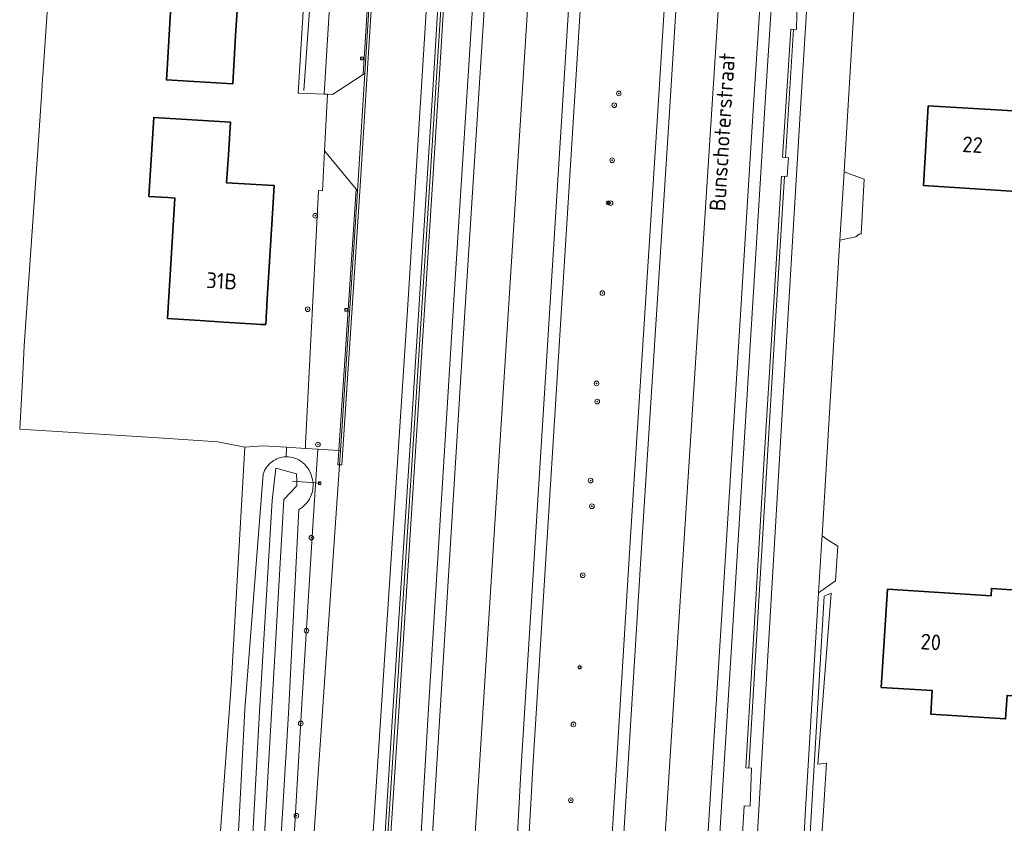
# Model space of a CAD drawing. Header units: metres. Extents: x 152391 to 157968, y 462336 to 467280.
# Tile 418 of 656: x 153622 to 153707, y 466796 to 466865. Entities that reach past the tile are written whole.
import ezdxf
from ezdxf.enums import TextEntityAlignment as Align

# ---------------------------------------------------------------- set-up
doc = ezdxf.new("R2010")
doc.units = ezdxf.units.M
doc.header["$LTSCALE"] = 0.75
doc.layers.get('0').update_dxf_attribs({"lineweight": 25})
for name, color, linetype, lineweight in [('B-WE-GR-BOOM-S', 251, 'Continuous', 25), ('B-WE-GR-GRAS-GV', 251, 'Continuous', 13), ('B-WE-GR-GROENVOORZIENING-GV', 251, 'Continuous', 18), ('B-WE-GR-HAAG-G', 251, 'GR-HAAG1', 13), ('B-WE-IE-MEUBILAIR_WEGMEUBILAIR-GV', 251, 'Continuous', 18), ('B-WE-KL-ET_LS_OV_LICHTMAST-S', 251, 'Continuous', 25), ('B-WE-KW-KUNSTWERK_DUIKER-G', 5, 'Continuous', 18), ('B-WE-OG-BEBOUWING-GV', 6, 'Continuous', 35), ('B-WE-OG-BEBOUWING-T18', 1, 'Continuous', 18), ('B-WE-OG-TERREIN_CULTUURSCHEIDING-GV', 251, 'Continuous', 18), ('B-WE-OG-TOPOGRAFIE-T18', 1, 'Continuous', 18), ('B-WE-OG-WATER-GV', 251, 'Continuous', 18), ('B-WE-OG-WATER_SLOOT-GV', 251, 'Continuous', 18), ('B-WE-RI-GWA_KOLK-S', 251, 'Continuous', 25), ('B-WE-RI-GWA_RIOOLPUT-S', 251, 'Continuous', 25), ('B-WE-RI-HWA_GOOT_LIJNGOOT-G', 251, 'Continuous', 18), ('B-WE-VH-VERHARDING_ASFALT-GV', 251, 'Continuous', 18), ('B-WE-VH-VERHARDING_GESLOTEN-GV', 251, 'Continuous', 18), ('B-WE-VH-VERHARDING_OPEN-GV', 251, 'Continuous', 18), ('B-WE-VH-VERHARDING_STRAATBAKSTEEN-GV', 251, 'Continuous', 18)]:
    doc.layers.add(name, color=color, linetype=linetype, lineweight=lineweight)
doc.styles.add('NLCS-ISO', font='isocpeur.ttf')
doc.styles.add('NLCS-ISO-M750-T18', font='NLCS-ISO.ttf', dxfattribs={"height": 1.35})
doc.linetypes.add('GR-HAAG1', pattern='A,6,[176,NLCS.SHX,S=0.125,R=0,X=0,Y=0],-2', length=8)

# ---------------------------------------------------------------- blocks, each defined once
blk = doc.blocks.new('SKL-ET_OV_LICHTMAST-SO')
at = {"color": 0, "linetype": 'ByBlock', "lineweight": 18}
for points in [[(-1.25, 0), (-2, 0)], [(-1.41, 1.41), (-0.88, 0.88)], [(0, 2), (0, 1.25)], [(0.88, 0.88), (1.41, 1.41)], [(2, 0), (1.25, 0)], [(-1.41, -1.41), (-0.88, -0.88)], [(0, -1.25), (0, -2)], [(0.88, -0.88), (1.41, -1.41)]]:
    blk.add_lwpolyline(points, dxfattribs=at)
blk.add_circle((0, 0), 1, dxfattribs=at)
blk = doc.blocks.new('SRI-KOLK-SO')
at = {"color": 0, "linetype": 'ByBlock', "lineweight": 18}
blk.add_lwpolyline([(-1.125, -1.125), (1.125, -1.125), (1.125, 1.125), (-1.125, 1.125)], close=True, dxfattribs=at)
at = {"color": 0, "linetype": 'ByBlock', "lineweight": 18, "style": 'NLCS-ISO'}
blk.add_text('k', height=1.5, dxfattribs=at).set_placement((0, 0), align=Align.MIDDLE_CENTER)
blk = doc.blocks.new('SRI-PUT_INSPECTIEPUT_RIOOLPUT-SO')
at = {"color": 0, "linetype": 'ByBlock', "lineweight": 18}
blk.add_lwpolyline([(-1.12, -1.12), (1.12, -1.12), (1.12, 1.12), (-1.12, 1.12)], close=True, dxfattribs=at)
at = {"color": 0, "linetype": 'ByBlock', "lineweight": 18, "style": 'NLCS-ISO'}
blk.add_text('r', height=1.5, dxfattribs=at).set_placement((0, 0.28), align=Align.MIDDLE_CENTER)
blk = doc.blocks.new('SGR-BOOM_01-SO')
at = {"linetype": 'ByBlock', "lineweight": 18}
h = blk.add_hatch(color=0, dxfattribs=at)
h.dxf.hatch_style = 1
edge = h.paths.add_edge_path()
edge.add_arc((0, 0), 0.25, 0, 360)
at = {"color": 0, "linetype": 'ByBlock', "lineweight": 18}
for radius in [2, 0.25]:
    blk.add_circle((0, 0), radius, dxfattribs=at)

msp = doc.modelspace()

# ---------------------------------------------------------------- linework, layer by layer
at = {"layer": 'B-WE-GR-GRAS-GV'}
msp.add_lwpolyline([(153637.785, 466774.957), (153640.198, 466808.186), (153641.387, 466828.609), (153639.055, 466829.072), (153633.958, 466829.399), (153622.048, 466830.161), (153622.276, 466834.353), (153622.402, 466836.68), (153622.436, 466837.302), (153623.599, 466854.11), (153623.938, 466859.161), (153623.97, 466859.629), (153624.02, 466860.381), (153624.024, 466860.44), (153624.025, 466860.454), (153624.028, 466860.501), (153624.708, 466870.626)], dxfattribs=at)
at = {"layer": 'B-WE-GR-GROENVOORZIENING-GV'}
for points in [[(153672.839, 466777.959), (153673.576, 466789.899), (153675.462, 466820.432), (153677.805, 466856.953), (153678.905, 466874.326), (153679.825, 466889.341), (153682.068, 466925.93), (153684.548, 466965.499), (153685.963, 466988.544), (153686.845, 467002.903), (153691.593, 467077.857), (153691.976, 467084.057), (153693.786, 467113.401), (153695.77, 467144.824), (153695.864, 467146.32), (153695.959, 467147.817), (153696.15, 467150.847), (153698.126, 467182.918), (153698.394, 467187.275), (153698.485, 467188.849)], [(153703.638, 467109.681), (153699.376, 467083.541), (153698.857, 467078.933), (153693.827, 466998.889), (153693.171, 466987.986), (153691.511, 466960.413), (153688.966, 466921.621), (153686.985, 466888.908), (153686.076, 466873.888), (153685.006, 466857.536), (153682.56, 466817.875), (153680.755, 466789.315), (153680.021, 466777.69)], [(153682.999, 466753.481), (153684.464, 466779.755), (153685.064, 466790.02), (153685.988, 466805.847), (153687.512, 466831.48), (153689.034, 466856.756), (153690.798, 466885.478), (153691.274, 466892.754), (153691.484, 466895.957), (153691.611, 466897.942), (153692.65, 466914.126), (153694.432, 466943.039), (153696.469, 466974.577), (153697.712, 466995.507), (153697.915, 466998.92), (153699.741, 467028.699), (153700.497, 467040.689), (153702.737, 467076.759), (153704.035, 467095.596)], [(153671.841, 466778.028), (153673.109, 466798.551), (153674.464, 466820.495), (153676.807, 466857.017), (153677.907, 466874.388), (153679.787, 466905.055), (153681.07, 466925.992), (153683.55, 466965.561), (153683.906, 466971.353), (153676.771, 466971.912), (153676.155, 466962.179), (153673.767, 466923.87), (153672.618, 466905.489), (153670.699, 466874.804), (153668.628, 466841.415), (153666.112, 466801.159), (153665.992, 466799.025), (153665.23, 466785.5)], [(153657.202, 466790.635), (153657.239, 466791.23), (153660.195, 466839.282), (153663.464, 466890.332)], [(153670.561, 466888.627), (153665.114, 466801.218), (153664.518, 466790.637), (153664.232, 466785.56)], [(153657.57, 466876.099), (153655.313, 466839.95), (153652.464, 466796.421), (153652.092, 466791.649), (153650.907, 466776.445), (153649.733, 466762.259), (153649.041, 466752.597), (153648.37, 466743.226), (153649.455, 466743.195), (153649.451, 466746.669), (153650.762, 466762.523), (153651.774, 466774.76), (153652.705, 466786.018), (153653.114, 466790.956), (153653.354, 466794.625), (153654.094, 466805.959), (153655.624, 466829.644), (153657.596, 466860.668), (153659.156, 466886.551)], [(153659.156, 466886.551), (153657.596, 466860.668), (153655.624, 466829.644), (153654.094, 466805.959), (153653.354, 466794.625), (153653.114, 466790.956), (153652.705, 466786.018), (153651.774, 466774.76), (153650.762, 466762.523), (153649.451, 466746.669), (153649.455, 466743.195), (153649.705, 466743.188), (153649.955, 466743.181), (153649.951, 466746.649), (153651.26, 466762.482), (153652.272, 466774.719), (153653.204, 466785.977), (153653.612, 466790.92), (153653.853, 466794.592), (153654.593, 466805.927), (153656.123, 466829.612), (153658.095, 466860.637), (153659.655, 466886.521)], [(153659.655, 466886.521), (153658.095, 466860.637), (153656.123, 466829.612), (153654.593, 466805.927), (153653.853, 466794.592), (153653.612, 466790.92), (153653.204, 466785.977), (153652.272, 466774.719), (153651.26, 466762.482), (153649.951, 466746.649), (153649.955, 466743.181), (153650.646, 466743.162), (153650.622, 466741.164), (153649.958, 466741.161), (153649.967, 466734.28), (153650.603, 466723.135), (153651.748, 466713.098), (153654.721, 466692.658), (153656.727, 466678.863), (153660.249, 466658.415)], [(153687.725, 466884.576), (153686.082, 466858.672), (153683.385, 466815.077), (153682.146, 466795.468), (153681.593, 466786.704), (153680.35, 466765.818), (153680.04, 466757.056), (153680.094, 466748.17), (153680.304, 466733.958), (153680.46, 466725.215), (153680.687, 466719.778), (153682.263, 466701.092), (153683.493, 466690.083), (153685.451, 466676.151), (153687.066, 466666.547), (153688.586, 466658.516)], [(153728.728, 466509.499), (153718.204, 466546.236), (153704.379, 466594.768), (153700.315, 466609.413), (153698.639, 466615.702), (153696.421, 466624.28), (153693.103, 466638.378), (153690.346, 466650.092), (153688.586, 466658.516), (153687.066, 466666.547), (153685.451, 466676.151), (153683.493, 466690.083), (153682.263, 466701.092), (153680.687, 466719.778), (153680.46, 466725.215), (153680.304, 466733.958), (153680.094, 466748.17), (153680.04, 466757.056), (153680.35, 466765.818), (153681.593, 466786.704), (153682.146, 466795.468), (153683.385, 466815.077), (153686.082, 466858.672), (153687.725, 466884.576)], [(153648.214, 466883.12), (153647.928, 466883.125), (153647.055, 466868.154), (153648.668, 466866.869), (153648.189, 466858.918), (153648.487, 466858.909), (153648.9, 466858.895), (153651.524, 466860.618), (153651.675, 466860.717), (153652.705, 466877.133), (153652.561, 466877.141), (153652.063, 466879.096), (153651.165, 466881.046)], [(153662.644, 466658.417), (153660.045, 466673.14), (153659.144, 466679.525), (153657.94, 466689.159), (153656.927, 466698.716), (153655.748, 466712.926), (153655.164, 466723.22), (153654.791, 466734.503), (153654.677, 466742.093), (153654.701, 466749.248), (153655.087, 466762.77), (153655.367, 466771.293), (153655.828, 466783.831), (153657.154, 466806.169), (153659.347, 466841.685), (153661.559, 466876.227)], [(153661.559, 466876.227), (153659.347, 466841.685), (153657.154, 466806.169), (153655.828, 466783.831), (153655.367, 466771.293), (153655.087, 466762.77), (153654.701, 466749.248), (153654.677, 466742.093), (153654.791, 466734.503), (153655.164, 466723.22), (153655.748, 466712.926), (153656.927, 466698.716), (153657.94, 466689.159), (153659.144, 466679.525), (153660.045, 466673.14), (153662.644, 466658.417)], [(153665.23, 466785.5), (153665.992, 466799.025), (153666.112, 466801.159), (153668.628, 466841.415), (153670.699, 466874.804)], [(153677.907, 466874.388), (153676.807, 466857.017), (153674.464, 466820.495), (153673.109, 466798.551), (153671.841, 466778.028)], [(153683.954, 466793.002), (153684.261, 466797.83), (153684.76, 466797.799), (153684.887, 466801.048), (153684.387, 466801.078), (153684.904, 466809.708), (153685.978, 466827.64), (153686.872, 466842.473), (153687.451, 466851.888), (153687.951, 466851.858), (153688.044, 466853.463), (153687.544, 466853.495), (153688.014, 466860.915), (153688.24, 466864.489), (153688.74, 466864.457), (153688.783, 466867.14)], [(153688.783, 466867.14), (153688.74, 466864.457), (153688.24, 466864.489), (153688.014, 466860.915), (153687.544, 466853.495), (153688.044, 466853.463), (153687.951, 466851.858), (153687.451, 466851.888), (153686.872, 466842.473), (153685.978, 466827.64), (153684.904, 466809.708), (153684.387, 466801.078), (153684.887, 466801.048), (153684.76, 466797.799), (153684.261, 466797.83), (153683.954, 466793.002)], [(153644.914, 466827.788), (153644.967, 466828.606), (153642.917, 466828.738), (153641.387, 466828.609), (153640.198, 466808.186), (153637.785, 466774.957), (153635.036, 466760.78), (153634.906, 466760.111), (153633.531, 466758.688)], [(153646.002, 466823.253), (153645.121, 466805.742), (153643.65, 466781.105), (153643.02, 466758.236), (153643.789, 466764.52), (153644.296, 466773.084), (153644.76, 466780.923), (153645.286, 466789.811), (153646.282, 466806.565), (153647.254, 466822.304), (153647.632, 466828.434), (153646.574, 466828.502), (153644.967, 466828.606), (153644.914, 466827.788)], [(153643.548, 466748.121), (153644.171, 466755.979), (153645.372, 466771.137), (153647.076, 466792.058), (153647.229, 466793.936), (153649.502, 466827.093), (153649.582, 466828.308), (153649.441, 466828.317), (153647.632, 466828.434), (153647.254, 466822.304), (153646.282, 466806.565), (153645.286, 466789.811), (153644.76, 466780.923), (153644.296, 466773.084), (153643.789, 466764.52), (153643.02, 466758.236), (153642.332, 466757.255), (153641.683, 466756.329), (153641.555, 466743.341), (153641.858, 466739.344), (153641.875, 466737.431), (153641.671, 466734.131)], [(153633.531, 466758.688), (153626.594, 466756.679), (153634.131, 466758.535), (153639.445, 466760.088), (153640.092, 466781.247), (153641.379, 466806.075), (153642.952, 466826.291)]]:
    msp.add_lwpolyline(points, dxfattribs=at)
for points in [[(153645.096, 466881.225), (153644.434, 466867.309), (153646.43, 466866.936), (153645.966, 466858.991), (153646.025, 466858.989), (153648.189, 466858.918), (153648.668, 466866.869), (153647.055, 466868.154), (153647.928, 466883.125), (153645.067, 466883.18)], [(153649.441, 466828.317), (153649.582, 466828.308), (153651.056, 466850.598), (153650.924, 466850.759), (153648.227, 466854.062), (153648.044, 466850.628), (153647.705, 466850.649), (153646.594, 466828.901), (153646.574, 466828.502), (153647.632, 466828.434)]]:
    msp.add_lwpolyline(points, close=True, dxfattribs=at)
for points in [[(153643.711, 466827.358, -0.154749), (153644.914, 466827.788)], [(153644.914, 466827.788, -0.188282), (153646.339, 466827.288)], [(153642.952, 466826.291, -0.1511), (153643.711, 466827.358)], [(153646.339, 466827.288, -0.166638), (153647.195, 466825.826)], [(153647.233, 466825.567, -0.13177), (153647.021, 466824.354)], [(153647.195, 466825.826, -0.023232), (153647.233, 466825.567)], [(153647.021, 466824.354, -0.15753), (153646.002, 466823.253)]]:
    msp.add_lwpolyline(points, format="xyb", dxfattribs=at)
at = {"layer": 'B-WE-GR-HAAG-G'}
for points in [[(153646.43, 466859.23), (153647.144, 466869.359), (153644.807, 466869.496), (153645.334, 466881.116)], [(153649.708, 466741.16), (153649.705, 466743.188), (153649.701, 466746.659), (153650.13, 466751.841), (153653.363, 466790.938), (153655.823, 466828.843), (153658.223, 466866.668)], [(153687.794, 466853.479), (153688.49, 466864.473)], [(153687.701, 466851.873), (153686.934, 466839.411), (153684.637, 466801.063)]]:
    msp.add_lwpolyline(points, dxfattribs=at)
at = {"layer": 'B-WE-IE-MEUBILAIR_WEGMEUBILAIR-GV'}
for points in [[(153651.675, 466860.717), (153652.705, 466877.133), (153652.561, 466877.141), (153651.524, 466860.618)], [(153649.582, 466828.308), (153651.056, 466850.598), (153650.924, 466850.759), (153649.441, 466828.317)], [(153649.582, 466828.308), (153649.441, 466828.317), (153649.36, 466827.103), (153649.502, 466827.093)]]:
    msp.add_lwpolyline(points, close=True, dxfattribs=at)
at = {"layer": 'B-WE-KW-KUNSTWERK_DUIKER-G'}
msp.add_lwpolyline([(153645.477, 466825.684), (153647.804, 466825.529)], dxfattribs=at)
at = {"layer": 'B-WE-OG-BEBOUWING-GV'}
for points in [[(153640.335, 466859.797), (153640.588, 466863.941), (153640.72, 466866.105), (153635.034, 466866.452), (153634.675, 466860.567), (153634.649, 466860.144)], [(153699.648, 466851.064), (153707.602, 466850.565), (153710.836, 466850.362), (153710.892, 466851.327), (153713.28, 466851.203), (153713.789, 466857.104), (153711.235, 466857.253), (153700.045, 466857.904)], [(153643.173, 466839.13), (153643.208, 466839.696), (153643.214, 466839.806), (153643.239, 466840.209), (153643.307, 466841.322), (153643.782, 466849.115), (153643.901, 466851.061), (153639.817, 466851.31), (153639.963, 466853.704), (153640.135, 466856.523), (153633.551, 466856.925), (153633.136, 466850.133), (153634.761, 466850.034), (153635.372, 466849.997), (153634.74, 466839.645), (153636.106, 466839.562), (153637.532, 466839.475), (153639.575, 466839.35), (153642.388, 466839.178), (153642.764, 466839.155), (153642.845, 466839.15)], [(153708.062, 466808.252), (153708.227, 466810.807), (153713.39, 466810.473), (153713.515, 466812.409), (153716.279, 466812.231), (153716.507, 466815.763), (153705.48, 466816.476), (153705.439, 466815.835), (153696.554, 466816.41), (153696.01, 466807.987), (153700.391, 466807.704), (153700.261, 466805.698), (153706.688, 466805.283), (153706.817, 466807.289), (153707.995, 466807.213)]]:
    msp.add_lwpolyline(points, close=True, dxfattribs=at)
at = {"layer": 'B-WE-OG-TERREIN_CULTUURSCHEIDING-GV'}
msp.add_lwpolyline([(153690.112, 466784.382), (153690.497, 466789.526), (153690.708, 466792.537), (153691.048, 466797.39), (153691.115, 466798.343), (153691.315, 466801.492), (153690.559, 466801.389), (153691.706, 466816.087), (153691.126, 466815.823), (153690.051, 466797.864), (153690.029, 466797.456), (153689.607, 466789.566), (153689.309, 466785.139)], dxfattribs=at)
at = {"layer": 'B-WE-OG-WATER-GV'}
msp.add_lwpolyline([(153641.059, 466756.922), (153641.058, 466756.241), (153641.433, 466756.294), (153641.498, 466757.895), (153641.513, 466758.284), (153641.887, 466764.591), (153642.238, 466780.931), (153644.724, 466824.118), (153645.85, 466825.296), (153645.836, 466825.66), (153645.81, 466826.321), (153644.031, 466826.811), (153643.729, 466824.018), (153642.623, 466805.912), (153641.293, 466781.135), (153640.433, 466759.642), (153640.029, 466759.109), (153635.664, 466758.297), (153633.507, 466757.5), (153633.352, 466756.631), (153635.697, 466756.647), (153640.289, 466757.635)], dxfattribs=at)
at = {"layer": 'B-WE-OG-WATER_SLOOT-GV'}
for points in [[(153644.914, 466827.788, 0.154749), (153643.711, 466827.358)], [(153646.339, 466827.288, 0.188282), (153644.914, 466827.788)], [(153643.711, 466827.358, 0.1511), (153642.952, 466826.291)], [(153647.195, 466825.826, 0.166638), (153646.339, 466827.288)], [(153647.021, 466824.354, 0.13177), (153647.233, 466825.567)], [(153647.233, 466825.567, 0.023232), (153647.195, 466825.826)], [(153646.002, 466823.253, 0.15753), (153647.021, 466824.354)]]:
    msp.add_lwpolyline(points, format="xyb", dxfattribs=at)
for points in [[(153641.293, 466781.135), (153642.623, 466805.912), (153643.729, 466824.018), (153644.031, 466826.811), (153645.81, 466826.321), (153645.836, 466825.66), (153645.85, 466825.296), (153644.724, 466824.118), (153642.238, 466780.931)], [(153642.952, 466826.291), (153641.379, 466806.075), (153640.092, 466781.247)], [(153643.65, 466781.105), (153645.121, 466805.742), (153646.002, 466823.253)]]:
    msp.add_lwpolyline(points, dxfattribs=at)
at = {"layer": 'B-WE-RI-HWA_GOOT_LIJNGOOT-G'}
msp.add_lwpolyline([(153649.502, 466827.093), (153649.702, 466827.08), (153651.256, 466850.585), (153652.905, 466877.122), (153653.592, 466889.691), (153653.921, 466895.691), (153653.721, 466895.702)], dxfattribs=at)
at = {"layer": 'B-WE-VH-VERHARDING_ASFALT-GV'}
for points in [[(153690.798, 466885.478), (153689.034, 466856.756), (153687.512, 466831.48), (153685.988, 466805.847), (153685.064, 466790.02), (153684.464, 466779.755), (153682.999, 466753.481)], [(153686.674, 466740.56), (153686.701, 466742.9), (153686.852, 466748.916), (153686.988, 466751.755), (153687.301, 466758.302), (153687.553, 466763.558), (153687.659, 466765.77), (153687.957, 466770.733), (153688.447, 466778.899), (153688.828, 466785.251), (153688.883, 466786.233), (153689.081, 466789.755), (153689.517, 466797.489), (153689.758, 466801.762), (153690.632, 466816.09), (153690.913, 466820.688), (153690.932, 466820.995), (153692.439, 466845.941), (153692.466, 466846.392), (153692.819, 466852.25), (153693.451, 466862.761), (153694.548, 466880.75)]]:
    msp.add_lwpolyline(points, dxfattribs=at)
at = {"layer": 'B-WE-VH-VERHARDING_GESLOTEN-GV'}
for points in [[(153651.056, 466850.598), (153649.582, 466828.308), (153649.502, 466827.093), (153647.229, 466793.936), (153647.076, 466792.058), (153652.092, 466791.649), (153652.464, 466796.421), (153655.313, 466839.95), (153657.57, 466876.099), (153658.407, 466890.638), (153653.46, 466890.938), (153652.705, 466877.133), (153651.675, 466860.717)], [(153663.464, 466890.332), (153660.195, 466839.282), (153657.239, 466791.23), (153660.868, 466790.934), (153666.995, 466887.357), (153667.168, 466890.108)], [(153664.518, 466790.637), (153665.114, 466801.218), (153670.561, 466888.627), (153670.64, 466889.898), (153667.168, 466890.108), (153666.995, 466887.357), (153660.868, 466790.934)], [(153679.825, 466889.341), (153678.905, 466874.326), (153677.805, 466856.953), (153675.462, 466820.432), (153673.576, 466789.899), (153677.098, 466789.613), (153683.304, 466886.091), (153683.49, 466889.119)], [(153680.755, 466789.315), (153682.56, 466817.875), (153685.006, 466857.536), (153686.076, 466873.888), (153686.985, 466888.908), (153683.49, 466889.119), (153683.304, 466886.091), (153677.098, 466789.613)]]:
    msp.add_lwpolyline(points, close=True, dxfattribs=at)
at = {"layer": 'B-WE-VH-VERHARDING_OPEN-GV'}
msp.add_lwpolyline([(153651.675, 466860.717), (153651.524, 466860.618), (153648.9, 466858.895), (153648.487, 466858.909), (153648.227, 466854.062), (153650.924, 466850.759), (153651.056, 466850.598)], close=True, dxfattribs=at)
at = {"layer": 'B-WE-VH-VERHARDING_STRAATBAKSTEEN-GV'}
for points in [[(153693.821, 466846.68), (153694.155, 466846.925), (153694.281, 466846.91), (153694.558, 466851.621), (153694.451, 466851.66), (153692.819, 466852.25), (153692.466, 466846.392)], [(153692.298, 466820.124), (153691.469, 466820.637), (153690.932, 466820.995), (153690.913, 466820.688), (153690.632, 466816.09), (153692.089, 466817.129)]]:
    msp.add_lwpolyline(points, close=True, dxfattribs=at)

# ---------------------------------------------------------------- block references
at = {"layer": 'B-WE-GR-BOOM-S', "xscale": 0.1, "yscale": 0.1, "zscale": 0.1}
for p in [(153673.485, 466858.984), (153673.099, 466857.967), (153672.916, 466853.242), (153672.784, 466849.558), (153647.425, 466848.477), (153672.07, 466841.834), (153646.773, 466840.451), (153671.568, 466834.082), (153671.633, 466832.521), (153647.657, 466828.839), (153671.062, 466825.741), (153671.172, 466823.542), (153647.088, 466820.84), (153670.386, 466817.611), (153646.671, 466812.854), (153646.179, 466804.889), (153669.59, 466804.801), (153669.366, 466798.3), (153645.804, 466796.968)]:
    msp.add_blockref('SGR-BOOM_01-SO', p, dxfattribs=at)
at = {"layer": 'B-WE-KL-ET_LS_OV_LICHTMAST-S', "xscale": 0.1, "yscale": 0.1, "zscale": 0.1}
for p in [(153672.578, 466849.58), (153670.137, 466809.709)]:
    msp.add_blockref('SKL-ET_OV_LICHTMAST-SO', p, dxfattribs=at)
at = {"layer": 'B-WE-RI-GWA_KOLK-S', "xscale": 0.1, "yscale": 0.1, "zscale": 0.1}
for p in [(153651.428, 466861.982), (153650.087, 466840.392)]:
    msp.add_blockref('SRI-KOLK-SO', p, dxfattribs=at)
at = {"layer": 'B-WE-RI-GWA_RIOOLPUT-S', "xscale": 0.1, "yscale": 0.1, "zscale": 0.1}
msp.add_blockref('SRI-PUT_INSPECTIEPUT_RIOOLPUT-SO', (153647.804, 466825.529), dxfattribs=at)

# ---------------------------------------------------------------- texts
at = {"layer": 'B-WE-OG-BEBOUWING-T18', "style": 'NLCS-ISO-M750-T18'}
for s, rotation, p in [('22', 356.7, (153703.859, 466854.578)), ('31B', 356.5, (153639.395, 466842.883)), ('20', 356.3, (153700.27, 466811.88))]:
    msp.add_text(s, height=1.35, rotation=rotation, dxfattribs=at).set_placement(p, align=Align.MIDDLE)
at = {"layer": 'B-WE-OG-TOPOGRAFIE-T18', "style": 'NLCS-ISO-M750-T18'}
msp.add_text('Bunschoterstraat', height=1.35, rotation=86.4, dxfattribs=at).set_placement((153682.361, 466855.674), align=Align.MIDDLE)

doc.saveas('drawing.dxf')
